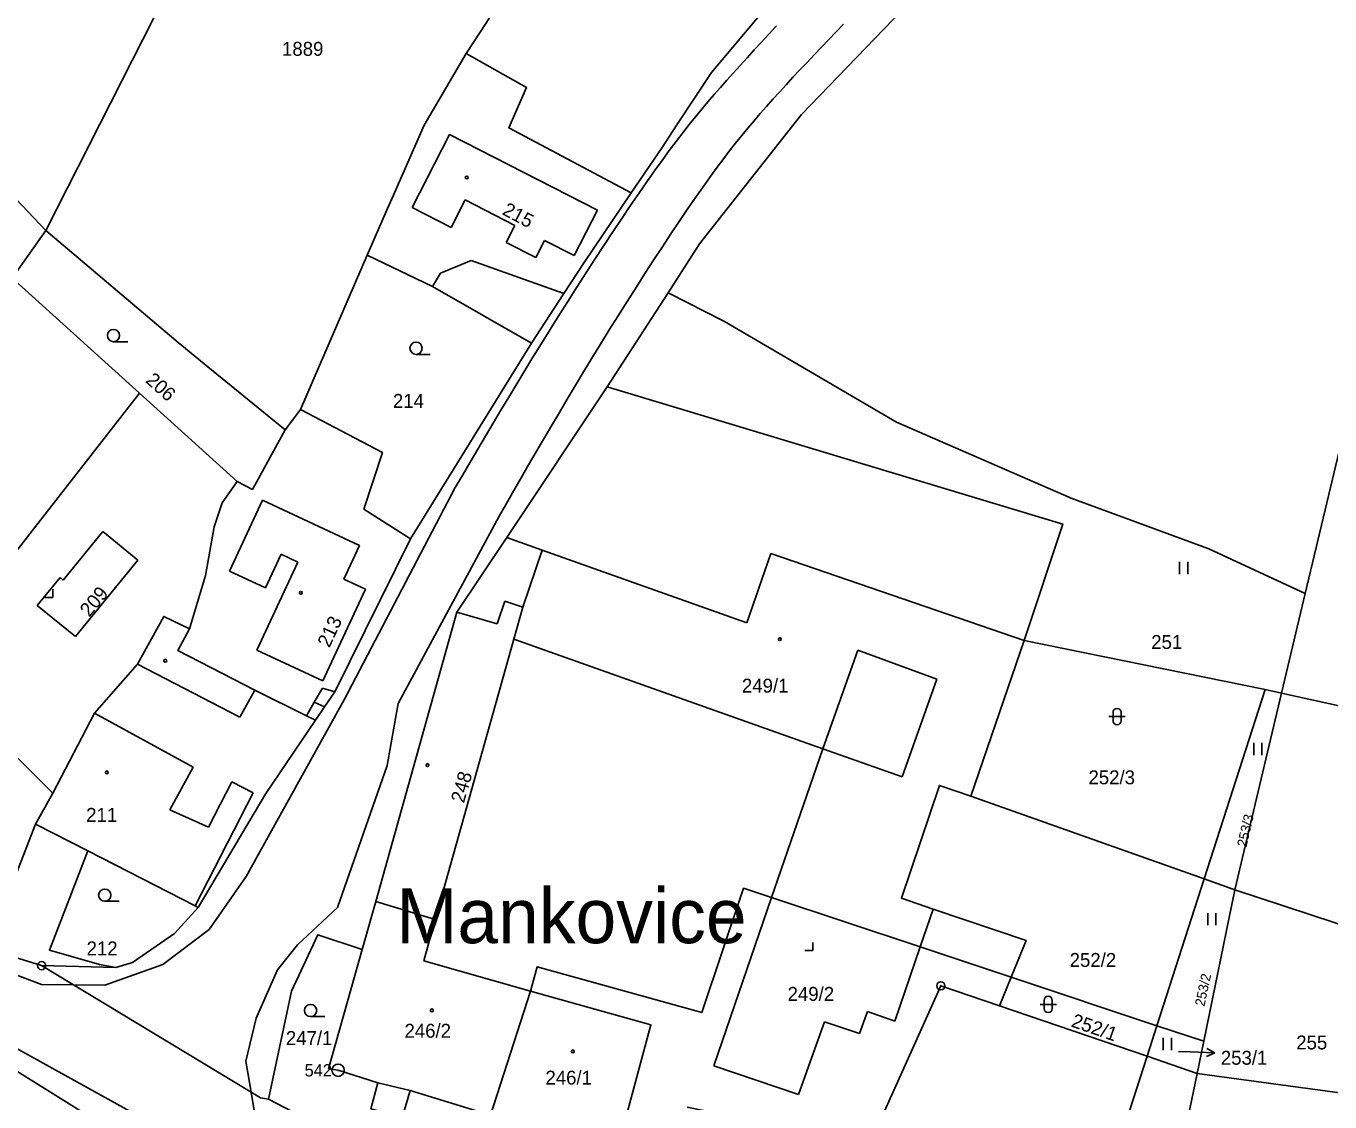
# Model space of a CAD drawing. Extents: x -504988 to -494607, y -1123820 to -1114018.
# Drawn here: x -501478.2 to -501318.8, y -1120965.6 to -1120834.1 of the extents above; entities that cross this region are included whole.
import ezdxf

# ---------------------------------------------------------------- set-up
doc = ezdxf.new("R2010")
doc.units = 0
for name, color, linetype in [('Hranice parcel', 7, 'Continuous'), ('Parcelní čísla', 7, 'Continuous'), ('Pop  PČ popisy', 7, 'Continuous'), ('Vnitřní kresba', 7, 'Continuous'), ('Značky bodu BP', 7, 'Continuous'), ('Značky budov', 7, 'Continuous'), ('Značky kultur', 7, 'Continuous')]:
    doc.layers.add(name, color=color, linetype=linetype)

msp = doc.modelspace()

# ---------------------------------------------------------------- linework, layer by layer
at = {"layer": 'Hranice parcel'}
for p, q in [((-501440.01, -1120788.52), (-501475.77, -1120859.1)), ((-501479.87, -1120864.91), (-501475.77, -1120859.1)), ((-501436.49, -1120862.11), (-501444.63, -1120880.97)), ((-501399.7, -1120866.69), (-501407.15, -1120878.19)), ((-501431.19, -1120896.77), (-501416.4, -1120872.84)), ((-501314.36, -1120872.14), (-501321.83, -1120903.48)), ((-501493.13, -1120915.95), (-501464.32, -1120878.97)), ((-501464.32, -1120878.97), (-501452.38, -1120889.77)), ((-501407.15, -1120878.19), (-501419.41, -1120896.62)), ((-501321.83, -1120903.48), (-501324.73, -1120915.64)), ((-501362.68, -1120928.25), (-501356.15, -1120909.23)), ((-501356.15, -1120909.23), (-501326.69, -1120915.2)), ((-501334.16, -1120938.38), (-501326.69, -1120915.2)), ((-501330.4, -1120939.72), (-501324.73, -1120915.64)), ((-501326.69, -1120915.2), (-501324.73, -1120915.64)), ((-501481.59, -1120921.23), (-501474.91, -1120927.89)), ((-501334.16, -1120938.38), (-501362.68, -1120928.25)), ((-501339.94, -1120956.32), (-501334.16, -1120938.38)), ((-501330.4, -1120939.72), (-501334.16, -1120938.38)), ((-501334.22, -1120958.22), (-501330.4, -1120939.72)), ((-501330.4, -1120939.72), (-501306.68, -1120947.5)), ((-501435.44, -1120941.13), (-501437.1, -1120947.02)), ((-501428.16, -1120943.34), (-501435.44, -1120941.13)), ((-501483.05, -1120946.88), (-501476.28, -1120948.97)), ((-501476.28, -1120948.97), (-501467.22, -1120949.2)), ((-501359.17, -1120953.9), (-501357.75, -1120950.4)), ((-501339.94, -1120956.32), (-501357.75, -1120950.4)), ((-501416.52, -1120952.08), (-501421.4, -1120967.26)), ((-501366.36, -1120951.44), (-501359.17, -1120953.9)), ((-501359.17, -1120953.9), (-501341.15, -1120960.06)), ((-501341.15, -1120960.06), (-501339.94, -1120956.32)), ((-501334.22, -1120958.22), (-501339.94, -1120956.32)), ((-501335.03, -1120962.15), (-501334.22, -1120958.22)), ((-501352.05, -1120993.89), (-501341.15, -1120960.06)), ((-501341.15, -1120960.06), (-501335.03, -1120962.15)), ((-501463.91, -1120971.46), (-501479.32, -1120961.89)), ((-501335.03, -1120962.15), (-501310.32, -1120965.5)), ((-501440.59, -1120969.42), (-501448.55, -1120965.32)), ((-501431.21, -1120964.25), (-501421.4, -1120967.26))]:
    msp.add_line(p, q, dxfattribs=at)
for points in [[(-501410.68, -1120816.37), (-501411, -1120816.84), (-501422.58, -1120834.72), (-501424.36, -1120837.45)], [(-501404.21, -1120854.49), (-501400.43, -1120848.92), (-501398.63, -1120846.17), (-501394.4, -1120839.76), (-501384.42, -1120827.86), (-501372.36, -1120816.95)], [(-501475.77, -1120859.1), (-501480.17, -1120854.42), (-501508.38, -1120824.44), (-501514.46, -1120818.06)], [(-501399.7, -1120866.69), (-501395.85, -1120860.73), (-501383.37, -1120844.88), (-501366.55, -1120827.4)], [(-501424.36, -1120837.45), (-501429.52, -1120846.22), (-501433.43, -1120855.14), (-501433.98, -1120856.39), (-501436.49, -1120862.11)], [(-501404.21, -1120854.49), (-501419.17, -1120846.51), (-501416.99, -1120841.61), (-501424.36, -1120837.45)], [(-501416.4, -1120872.84), (-501412.44, -1120866.79), (-501409.95, -1120862.99), (-501404.21, -1120854.49)], [(-501446.51, -1120883.44), (-501455.94, -1120875.76), (-501459.59, -1120872.79), (-501475.77, -1120859.1)], [(-501416.4, -1120872.84), (-501428.48, -1120865.95), (-501436.49, -1120862.11)], [(-501464.32, -1120878.97), (-501477.87, -1120866.71), (-501479.87, -1120864.91)], [(-501399.7, -1120866.69), (-501392.82, -1120870.19), (-501371.76, -1120882.51), (-501350.41, -1120891.82), (-501333.59, -1120897.99), (-501321.83, -1120903.48)], [(-501356.15, -1120909.23), (-501351.45, -1120894.99), (-501407.15, -1120878.19)], [(-501444.63, -1120880.97), (-501445.38, -1120881.95), (-501446.51, -1120883.44)], [(-501431.19, -1120896.77), (-501436.87, -1120893.14), (-501434.62, -1120886.22), (-501444.63, -1120880.97)], [(-501452.38, -1120889.77), (-501450.5, -1120890.75), (-501446.51, -1120883.44)], [(-501458.21, -1120907.77), (-501456.25, -1120901.28), (-501455.19, -1120895.33), (-501454.19, -1120892.4), (-501452.38, -1120889.77)], [(-501441.71, -1120917.34), (-501440.45, -1120915.49), (-501431.19, -1120896.77)], [(-501419.41, -1120896.62), (-501425.5, -1120905.77), (-501435.44, -1120941.13)], [(-501428.16, -1120943.34), (-501418.57, -1120909.07), (-501417.47, -1120905.16), (-501415.09, -1120898.16), (-501419.41, -1120896.62)], [(-501474.91, -1120927.89), (-501469.8, -1120918.12), (-501464.56, -1120912.13), (-501461.34, -1120906.28), (-501458.21, -1120907.77)], [(-501441.71, -1120917.34), (-501442.94, -1120916.76), (-501443.89, -1120918.41), (-501450.2, -1120915.28), (-501459.64, -1120910.43), (-501458.21, -1120907.77)], [(-501324.73, -1120915.64), (-501301.75, -1120920.73), (-501301.32, -1120920.94)], [(-501457.14, -1120941.85), (-501448.87, -1120927.91), (-501442.8, -1120918.95), (-501441.71, -1120917.34)], [(-501357.75, -1120950.4), (-501355.94, -1120945.92), (-501367.3, -1120942.05), (-501371.17, -1120940.72), (-501366.53, -1120926.93), (-501362.68, -1120928.25)], [(-501483.05, -1120946.88), (-501482.42, -1120945.45), (-501477.04, -1120931.68), (-501474.91, -1120927.89)], [(-501467.22, -1120949.2), (-501469.19, -1120948.85), (-501475.32, -1120947.09), (-501470.64, -1120934.95), (-501457.49, -1120941.67), (-501457.14, -1120941.85)], [(-501416.52, -1120952.08), (-501415.7, -1120949.13), (-501395.57, -1120954.72), (-501390.46, -1120939.52), (-501387.04, -1120940.66), (-501368.89, -1120946.69), (-501357.75, -1120950.4)], [(-501467.22, -1120949.2), (-501465.15, -1120948.6), (-501460.05, -1120945.06), (-501457.14, -1120941.85)], [(-501416.52, -1120952.08), (-501429.54, -1120948.4), (-501428.16, -1120943.34)], [(-501448.55, -1120965.32), (-501445.73, -1120952.11), (-501442.53, -1120945.2), (-501437.1, -1120947.02)], [(-501437.1, -1120947.02), (-501441.2, -1120961.6), (-501440.03, -1120961.77), (-501435.17, -1120963.32), (-501436.02, -1120966.48)], [(-501448.55, -1120965.32), (-501449.53, -1120965.14), (-501450.68, -1120964.45), (-501472.36, -1120951.34), (-501476.28, -1120948.97)], [(-501408.12, -1120979.72), (-501405.96, -1120971.68), (-501401.8, -1120956.23), (-501416.52, -1120952.08)], [(-501397.36, -1120966.28), (-501375.08, -1120970.84), (-501366.36, -1120951.44)], [(-501335.03, -1120962.15), (-501339.2, -1120982.39), (-501341.55, -1120993.78)], [(-501436.02, -1120966.48), (-501432.2, -1120967.6), (-501431.21, -1120964.25)]]:
    msp.add_lwpolyline(points, dxfattribs=at)
at = {"layer": 'Pop  PČ popisy'}
for p, q in [((-501332.88, -1120959.64), (-501333.86, -1120959.1)), ((-501337.29, -1120959.47), (-501335.88, -1120959.53)), ((-501335.88, -1120959.53), (-501332.88, -1120959.64)), ((-501332.88, -1120959.64), (-501333.9, -1120960.1))]:
    msp.add_line(p, q, dxfattribs=at)
at = {"layer": 'Vnitřní kresba'}
for p, q in [((-501431, -1120856.26), (-501426.43, -1120847.33)), ((-501426.43, -1120847.33), (-501408.34, -1120856.61)), ((-501424.51, -1120855.35), (-501426.23, -1120858.7)), ((-501418.41, -1120858.48), (-501424.51, -1120855.35)), ((-501426.23, -1120858.7), (-501431, -1120856.26)), ((-501408.34, -1120856.61), (-501411.18, -1120862.15)), ((-501419.47, -1120860.53), (-501418.41, -1120858.48)), ((-501414.8, -1120860.29), (-501415.86, -1120862.38)), ((-501411.18, -1120862.15), (-501414.8, -1120860.29)), ((-501415.86, -1120862.38), (-501419.47, -1120860.53)), ((-501427.5, -1120864.31), (-501423.75, -1120862.75)), ((-501423.75, -1120862.75), (-501412.44, -1120866.79)), ((-501428.48, -1120865.95), (-501427.5, -1120864.31)), ((-501439.26, -1120916.4), (-501425.71, -1120890.52)), ((-501453.3, -1120900.74), (-501449.26, -1120892.07)), ((-501449.26, -1120892.07), (-501437.41, -1120897.58)), ((-501420.36, -1120894.01), (-501432.68, -1120916.93)), ((-501473.64, -1120901.83), (-501468.78, -1120895.89)), ((-501468.78, -1120895.89), (-501464.5, -1120899.39)), ((-501437.41, -1120897.58), (-501439.33, -1120901.72)), ((-501415.09, -1120898.16), (-501390.09, -1120907.04)), ((-501390.09, -1120907.04), (-501387.12, -1120898.56)), ((-501387.12, -1120898.56), (-501356.15, -1120909.23)), ((-501464.5, -1120899.39), (-501472.15, -1120908.74)), ((-501449.96, -1120910.38), (-501444.96, -1120899.62)), ((-501446.98, -1120898.68), (-501448.89, -1120902.79)), ((-501444.96, -1120899.62), (-501446.98, -1120898.68)), ((-501476.82, -1120904.92), (-501474.02, -1120901.51)), ((-501474.02, -1120901.51), (-501473.64, -1120901.83)), ((-501448.89, -1120902.79), (-501453.3, -1120900.74)), ((-501439.33, -1120901.72), (-501436.69, -1120902.95)), ((-501436.69, -1120902.95), (-501441.89, -1120914.13)), ((-501472.15, -1120908.74), (-501476.82, -1120904.92)), ((-501420.57, -1120907.16), (-501419.64, -1120904.39)), ((-501419.64, -1120904.39), (-501417.47, -1120905.16)), ((-501425.5, -1120905.77), (-501420.57, -1120907.16)), ((-501380.8, -1120922.45), (-501418.57, -1120909.07)), ((-501441.89, -1120914.13), (-501449.96, -1120910.38)), ((-501376.52, -1120910.38), (-501380.8, -1120922.45)), ((-501366.86, -1120913.95), (-501376.52, -1120910.38)), ((-501452.04, -1120918.61), (-501464.56, -1120912.13)), ((-501371.09, -1120925.89), (-501366.86, -1120913.95)), ((-501450.2, -1120915.28), (-501452.04, -1120918.61)), ((-501442.94, -1120916.76), (-501441.96, -1120915.06)), ((-501441.96, -1120915.06), (-501440.45, -1120915.49)), ((-501451.28, -1120938.08), (-501439.26, -1120916.4)), ((-501432.68, -1120916.93), (-501434.02, -1120924.49)), ((-501469.8, -1120918.12), (-501457.73, -1120924.71)), ((-501442.8, -1120918.95), (-501443.89, -1120918.41)), ((-501387.04, -1120940.66), (-501380.8, -1120922.45)), ((-501380.8, -1120922.45), (-501371.09, -1120925.89)), ((-501457.73, -1120924.71), (-501460.59, -1120929.94)), ((-501434.02, -1120924.49), (-501440.11, -1120941.85)), ((-501455.87, -1120932.04), (-501453.04, -1120926.5)), ((-501453.04, -1120926.5), (-501450.43, -1120927.83)), ((-501450.43, -1120927.83), (-501457.49, -1120941.67)), ((-501460.59, -1120929.94), (-501455.87, -1120932.04)), ((-501470.64, -1120934.95), (-501477.04, -1120931.68)), ((-501455.79, -1120944.54), (-501451.28, -1120938.08)), ((-501394.09, -1120961.24), (-501387.04, -1120940.66)), ((-501440.11, -1120941.85), (-501444.99, -1120946.44)), ((-501367.3, -1120942.05), (-501368.89, -1120946.69)), ((-501455.79, -1120944.54), (-501461.45, -1120948.84)), ((-501444.99, -1120946.44), (-501447.46, -1120949.5)), ((-501368.89, -1120946.69), (-501371.98, -1120955.75)), ((-501483.95, -1120948.34), (-501476.29, -1120951.3)), ((-501461.45, -1120948.84), (-501468.56, -1120951.38)), ((-501447.46, -1120949.5), (-501450.04, -1120955.38)), ((-501472.36, -1120951.34), (-501476.29, -1120951.3)), ((-501468.56, -1120951.38), (-501472.36, -1120951.34)), ((-501453.57, -1120973.35), (-501485.34, -1120955.81)), ((-501450.04, -1120955.38), (-501451.31, -1120960.65)), ((-501380.59, -1120955.86), (-501383.75, -1120964.74)), ((-501376.31, -1120957.27), (-501380.59, -1120955.86)), ((-501375.34, -1120954.6), (-501376.31, -1120957.27)), ((-501371.98, -1120955.75), (-501375.34, -1120954.6)), ((-501451.31, -1120960.65), (-501450.68, -1120964.45)), ((-501383.75, -1120964.74), (-501394.09, -1120961.24)), ((-501435.17, -1120963.32), (-501431.21, -1120964.25)), ((-501450.68, -1120964.45), (-501450.18, -1120967.42))]:
    msp.add_line(p, q, dxfattribs=at)
for points in [[(-501425.71, -1120890.52), (-501424.8, -1120888.96), (-501423.87, -1120887.39), (-501422.95, -1120885.82), (-501422.02, -1120884.25), (-501421.08, -1120882.66), (-501420.14, -1120881.07), (-501419.18, -1120879.47), (-501418.2, -1120877.84), (-501417.21, -1120876.21), (-501416.21, -1120874.57), (-501415.17, -1120872.89), (-501414.13, -1120871.2), (-501413.06, -1120869.49), (-501411.96, -1120867.75), (-501410.87, -1120866.03), (-501409.76, -1120864.3), (-501408.64, -1120862.58), (-501407.54, -1120860.9), (-501406.45, -1120859.24), (-501405.37, -1120857.62), (-501404.32, -1120856.06), (-501403.29, -1120854.56), (-501402.29, -1120853.12), (-501401.34, -1120851.77), (-501400.43, -1120850.51), (-501399.55, -1120849.31), (-501398.72, -1120848.2), (-501397.91, -1120847.15), (-501397.12, -1120846.14), (-501396.35, -1120845.18), (-501395.59, -1120844.26), (-501394.82, -1120843.35), (-501394.07, -1120842.47), (-501393.3, -1120841.59), (-501392.52, -1120840.7), (-501391.72, -1120839.81), (-501390.9, -1120838.9), (-501390.05, -1120837.96), (-501389.18, -1120837.01), (-501388.29, -1120836.05), (-501387.37, -1120835.06), (-501386.44, -1120834.07)], [(-501378.25, -1120833.85), (-501379.16, -1120834.79), (-501380.05, -1120835.73), (-501380.96, -1120836.67), (-501381.84, -1120837.6), (-501382.71, -1120838.52), (-501383.58, -1120839.45), (-501384.43, -1120840.35), (-501385.26, -1120841.26), (-501386.08, -1120842.16), (-501386.88, -1120843.04), (-501387.66, -1120843.91), (-501388.43, -1120844.79), (-501389.18, -1120845.67), (-501389.93, -1120846.56), (-501390.69, -1120847.48), (-501391.44, -1120848.42), (-501392.21, -1120849.4), (-501393, -1120850.43), (-501393.8, -1120851.51), (-501394.64, -1120852.64), (-501395.51, -1120853.86), (-501396.41, -1120855.15), (-501397.35, -1120856.52), (-501398.34, -1120857.98), (-501399.35, -1120859.49), (-501400.39, -1120861.06), (-501401.46, -1120862.7), (-501402.53, -1120864.36), (-501403.61, -1120866.05), (-501404.71, -1120867.78), (-501405.8, -1120869.51), (-501406.88, -1120871.24), (-501407.95, -1120872.98), (-501409, -1120874.69), (-501410.03, -1120876.38), (-501411.04, -1120878.06), (-501412.03, -1120879.71), (-501412.99, -1120881.33), (-501413.95, -1120882.97), (-501414.89, -1120884.56), (-501415.82, -1120886.15), (-501416.74, -1120887.75), (-501417.65, -1120889.31), (-501418.55, -1120890.88), (-501419.46, -1120892.45), (-501420.36, -1120894.01)]]:
    msp.add_lwpolyline(points, dxfattribs=at)
at = {"layer": 'Značky bodu BP'}
for centre, radius in [((-501476.28, -1120948.97), 0.5), ((-501476.28, -1120948.97), 0.0303), ((-501366.36, -1120951.44), 0.5), ((-501366.36, -1120951.44), 0.0303), ((-501440.03, -1120961.77), 0.75), ((-501440.03, -1120961.77), 0.03)]:
    msp.add_circle(centre, radius, dxfattribs=at)
at = {"layer": 'Značky budov'}
for centre in [(-501424.31, -1120852.6), (-501444.59, -1120903.39), (-501386.03, -1120909.06), (-501461.16, -1120911.69), (-501468.31, -1120925.34), (-501429.11, -1120924.45), (-501428.57, -1120954.44), (-501411.34, -1120959.46)]:
    msp.add_circle(centre, 0.175, dxfattribs=at)
at = {"layer": 'Značky kultur'}
for p, q in [((-501467.49, -1120872.68), (-501465.74, -1120872.68)), ((-501430.51, -1120874.23), (-501428.76, -1120874.23)), ((-501337.18, -1120901.11), (-501337.18, -1120899.61)), ((-501336.18, -1120901.11), (-501336.18, -1120899.61)), ((-501474.89, -1120903.95), (-501474.89, -1120902.95)), ((-501475.89, -1120903.95), (-501474.89, -1120903.95)), ((-501345.81, -1120918.52), (-501343.81, -1120918.52)), ((-501345.31, -1120918.02), (-501345.31, -1120919.02)), ((-501344.31, -1120919.02), (-501344.31, -1120918.02)), ((-501328.1, -1120923.23), (-501328.1, -1120921.73)), ((-501327.1, -1120923.23), (-501327.1, -1120921.73)), ((-501468.56, -1120941.11), (-501466.81, -1120941.11)), ((-501333.72, -1120944.04), (-501333.72, -1120942.54)), ((-501332.72, -1120944.04), (-501332.72, -1120942.54)), ((-501381.99, -1120947.13), (-501381.99, -1120946.13)), ((-501382.99, -1120947.13), (-501381.99, -1120947.13)), ((-501354.23, -1120953.72), (-501352.23, -1120953.72)), ((-501353.73, -1120953.22), (-501353.73, -1120954.22)), ((-501352.73, -1120954.22), (-501352.73, -1120953.22)), ((-501443.39, -1120955.21), (-501441.64, -1120955.21)), ((-501339.16, -1120959.3), (-501339.16, -1120957.8)), ((-501338.16, -1120959.3), (-501338.16, -1120957.8))]:
    msp.add_line(p, q, dxfattribs=at)
for centre in [(-501467.49, -1120871.93), (-501430.51, -1120873.48), (-501468.56, -1120940.36), (-501443.39, -1120954.46)]:
    msp.add_circle(centre, 0.75, dxfattribs=at)
for centre, start, end in [((-501344.81, -1120918.02), 0, 180), ((-501344.81, -1120919.02), 180, 359.9879), ((-501353.23, -1120953.22), 0, 180), ((-501353.23, -1120954.22), 180, 359.9879)]:
    msp.add_arc(centre, 0.5, start, end, dxfattribs=at)

# ---------------------------------------------------------------- texts
at = {"layer": 'Parcelní čísla'}
for s, p in [('1889', (-501446.89, -1120837.72)), ('214', (-501433.33, -1120880.77)), ('251', (-501340.64, -1120910.25)), ('249/1', (-501390.67, -1120915.59)), ('252/3', (-501348.31, -1120926.8)), ('211', (-501470.83, -1120931.39)), ('212', (-501470.78, -1120947.72)), ('252/2', (-501350.61, -1120949.13)), ('249/2', (-501385.09, -1120953.28)), ('246/2', (-501431.92, -1120957.79)), ('247/1', (-501446.42, -1120958.68)), ('255', (-501322.91, -1120959.22)), ('253/1', (-501332.13, -1120961.09)), ('246/1', (-501414.69, -1120963.52))]:
    msp.add_text(s, height=1.7, dxfattribs=at).set_placement(p)
for s, height, rotation, p in [('215', 1.7, 332, (-501420.08, -1120857.06)), ('206', 1.7, 318, (-501463.67, -1120877.56)), ('209', 1.7, 50, (-501470.45, -1120906.43)), ('213', 1.7, 65, (-501441.1, -1120910.19)), ('248', 1.7, 74, (-501424.66, -1120929.18)), ('253/3', 1.2, 77, (-501329, -1120934.54)), ('253/2', 1.2, 78, (-501334.14, -1120954.02)), ('252/1', 1.7, 341, (-501350.53, -1120956.4))]:
    msp.add_text(s, height=height, rotation=rotation, dxfattribs=at).set_placement(p)
at = {"layer": 'Pop  PČ popisy'}
msp.add_text('Mankovice', height=6.7, dxfattribs=at).set_placement((-501432.92, -1120946.23))
at = {"layer": 'Značky bodu BP'}
msp.add_text('542', height=1.5, dxfattribs=at).set_placement((-501444.13, -1120962.52))

doc.saveas('drawing.dxf')
